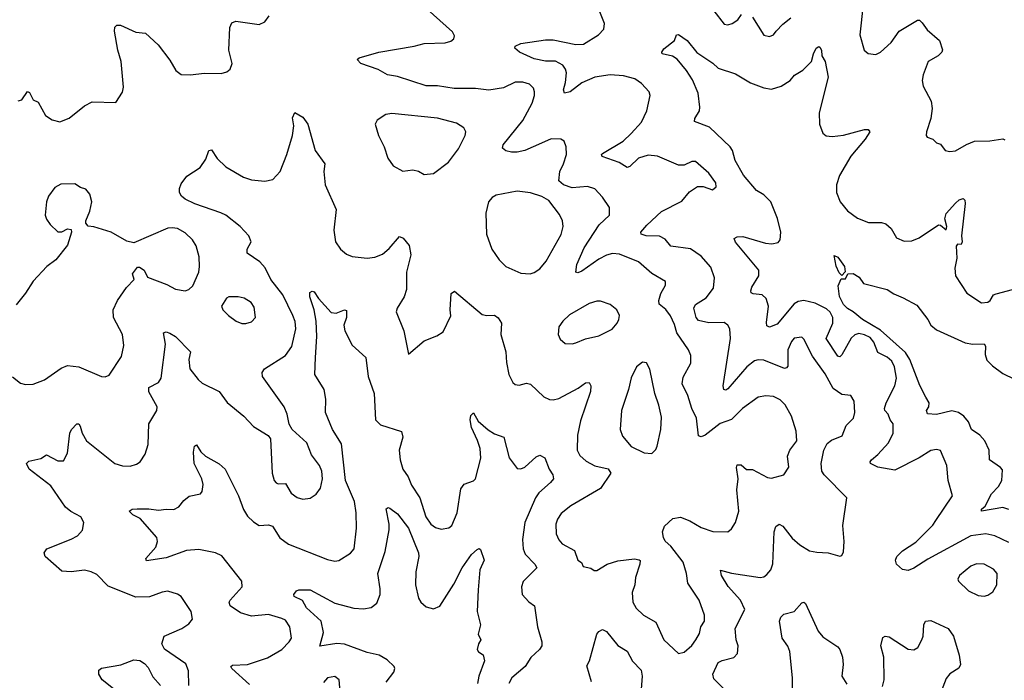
# Model space of a CAD drawing. Extents: x 1771496 to 1971148, y 471553 to 643630.
# Tile 553 of 656: x 1851924 to 1857112, y 635992 to 639475. Entities that reach past the tile are written whole.
import ezdxf

# ---------------------------------------------------------------- set-up
doc = ezdxf.new("R2010")
doc.units = 0

msp = doc.modelspace()

# ---------------------------------------------------------------- linework, layer by layer
at = {"layer": '0CON10XD'}
for points in [[(1855486.7, 636205), (1855505, 636240), (1855512.9, 636275), (1855532.5, 636305), (1855531.4, 636335), (1855504.4, 636415), (1855444.2, 636505), (1855438, 636555), (1855419.2, 636615), (1855355, 636700), (1855325.8, 636725.8), (1855316, 636745), (1855311.4, 636775), (1855321.4, 636805), (1855365, 636845.5), (1855405, 636852.7), (1855455, 636833.3), (1855515, 636797.8), (1855576.6, 636776.6), (1855655, 636775.8), (1855675, 636791.2), (1855695.8, 636825), (1855712.9, 636885), (1855702.8, 636997.2), (1855710, 637055), (1855700.8, 637115), (1855705, 637128.8), (1855725, 637129.2), (1855754.4, 637104.4), (1855785, 637103.1), (1855865, 637062), (1855885, 637058), (1855950, 637075), (1855976.1, 637116.1), (1855969.2, 637175), (1855982.5, 637205), (1856019.2, 637255), (1856016, 637306), (1855990.6, 637385), (1855956.9, 637445), (1855930.7, 637470.7), (1855895, 637488.1), (1855855, 637493.1), (1855814.6, 637485.4), (1855733.1, 637425), (1855675, 637368.2), (1855615, 637346.9), (1855535.7, 637284.3), (1855515, 637276.5), (1855500.6, 637280.6), (1855490, 637375), (1855465.3, 637425.3), (1855444.7, 637494.7), (1855414.6, 637555.4), (1855419.7, 637590.3), (1855460.6, 637665), (1855459.4, 637705), (1855448.5, 637735), (1855386.8, 637825), (1855375, 637869.2), (1855353.4, 637913.4), (1855327.8, 637947.8), (1855292.9, 637975), (1855291.1, 637995), (1855301.4, 638031.4), (1855326.7, 638075), (1855326.2, 638095), (1855255, 638138.1), (1855185, 638199.1), (1855085, 638240), (1855048.1, 638241.9), (1855015, 638233.8), (1854975, 638212.9), (1854885, 638149.1), (1854865, 638140), (1854855, 638143.8), (1854860.3, 638185), (1854897.6, 638272.4), (1854976.6, 638393.4), (1855030.8, 638445), (1855031.4, 638485), (1854995, 638539.2), (1854955, 638583.1), (1854915, 638595.5), (1854835, 638588.9), (1854788.9, 638605), (1854765.4, 638625), (1854769.6, 638675), (1854789.3, 638715), (1854804.4, 638765), (1854802.9, 638805), (1854793.3, 638835), (1854775.7, 638845.7), (1854725, 638846.7), (1854673.8, 638825), (1854585, 638786.4), (1854545, 638777.3), (1854515, 638776.7), (1854485, 638784.4), (1854468.3, 638798.3), (1854470.6, 638815), (1854575.8, 638944.2), (1854623.8, 639035), (1854637.1, 639075), (1854636.5, 639095), (1854630.6, 639115), (1854610, 639135), (1854574.4, 639145.6), (1854535, 639146.9), (1854473.1, 639116.9), (1854395, 639103.2), (1854325, 639112.9), (1854213, 639113), (1854125, 639126.2), (1854065, 639126.7), (1853915, 639176.7), (1853861.2, 639185), (1853813.3, 639213.3), (1853721.2, 639245), (1853702.5, 639265), (1853712.5, 639275), (1853815.7, 639304.3), (1854002.5, 639335), (1854055, 639350), (1854166.2, 639353.8), (1854195, 639361.4), (1854212, 639375), (1854215, 639390), (1854205, 639411.2), (1854070.2, 639530.2)], [(1855105, 639179.1), (1855035, 639185.3), (1854955, 639172.7), (1854885, 639141.8), (1854825, 639094.5), (1854795, 639088), (1854788.9, 639105), (1854800.4, 639145), (1854805.4, 639195), (1854800.5, 639215), (1854785.6, 639235), (1854746.3, 639256.3), (1854695, 639256.1), (1854635, 639269.4), (1854557.5, 639305), (1854532.5, 639325), (1854533.8, 639336.2), (1854565, 639350), (1854695, 639369.1), (1854735, 639368.5), (1854855, 639345.3), (1854895, 639346.9), (1854974.4, 639395), (1855002.2, 639425), (1855005.4, 639455), (1854977.4, 639525)], [(1855582.2, 639522.2), (1855635, 639452.5), (1855655, 639448.1), (1855678.8, 639455), (1855707.5, 639475), (1855727.6, 639502.4)], [(1856369.1, 639555), (1856350, 639395), (1856374.2, 639315), (1856395, 639296.7), (1856435, 639291.2), (1856458.8, 639305), (1856515, 639355.7), (1856558.6, 639415), (1856655, 639473.3), (1856665, 639473.3), (1856679.7, 639459.7), (1856705, 639421.2), (1856770, 639365), (1856786.1, 639316.1), (1856782, 639305), (1856763.8, 639285), (1856710.8, 639255), (1856684.4, 639185), (1856680, 639155), (1856684.2, 639125), (1856726.9, 639045), (1856732.7, 639007.3), (1856725.6, 638954.4), (1856701.2, 638885), (1856700, 638865), (1856706.1, 638856.1), (1856735.9, 638845.9), (1856755, 638826.7), (1856775, 638818.8), (1856800, 638785), (1856825, 638780), (1856855, 638784.2), (1856912, 638818), (1856955, 638834.4), (1857036.4, 638836.4), (1857105, 638847.1), (1857115, 638842.5)], [(1851915, 639047.5), (1851935, 639052.5), (1851965, 639096.2), (1851975, 639091.2), (1851995, 639053.3), (1852020.5, 639040.5), (1852060.5, 638970.5), (1852095, 638946.7), (1852135, 638936.7), (1852185, 638956.2), (1852265, 639021.2), (1852305, 639042), (1852430.7, 639039.3), (1852465, 639093.8), (1852470.2, 639120.2), (1852459.1, 639255), (1852440.9, 639315), (1852422.9, 639415), (1852424.4, 639435.6), (1852435, 639446.7), (1852455, 639446), (1852535, 639410), (1852586.2, 639405), (1852652.7, 639342.7), (1852715, 639262.5), (1852747, 639207), (1852775, 639186.2), (1852824.1, 639184.1), (1852895, 639194), (1852985, 639191.2), (1853015, 639200), (1853032.5, 639215), (1853043.3, 639245), (1853026, 639315), (1853030.8, 639435), (1853041.2, 639458.8), (1853062.3, 639467.7), (1853185, 639450.8), (1853215.7, 639464.3), (1853238, 639495)], [(1855785, 639488.8), (1855845, 639394), (1855875, 639387.5), (1855895, 639396.2), (1855910, 639415), (1855945, 639452.5), (1855986.9, 639485)], [(1857135, 636719.6), (1857062, 636755), (1857015, 636764), (1856935, 636754.6), (1856708.2, 636631.8), (1856635, 636584.4), (1856605, 636571.9), (1856575, 636575.8), (1856544, 636605), (1856538.8, 636625), (1856546.2, 636645), (1856576.2, 636675), (1856645, 636721.1), (1856735, 636810), (1856751.8, 636835), (1856838.9, 636965), (1856816.9, 637045), (1856809.2, 637125), (1856775, 637203.8), (1856755, 637208.6), (1856725, 637204.3), (1856664.2, 637165), (1856535, 637100.5), (1856445, 637115.5), (1856407.5, 637135), (1856404.4, 637145), (1856412.2, 637155), (1856445, 637182.1), (1856501.8, 637245), (1856526.7, 637295), (1856526.5, 637345), (1856510.5, 637365), (1856500.6, 637395), (1856482.1, 637415), (1856481.3, 637425), (1856488.9, 637455), (1856535.6, 637544.4), (1856544.7, 637585), (1856533.6, 637645), (1856518.8, 637675), (1856495, 637696.9), (1856445, 637720.4), (1856423.8, 637775), (1856405, 637799.5), (1856375, 637814.7), (1856345, 637820.3), (1856325, 637813.5), (1856305, 637796.6), (1856255, 637708.9), (1856245, 637698.1), (1856235, 637701.1), (1856173.7, 637793.7), (1856209.3, 637875), (1856208.1, 637905), (1856195, 637932.7), (1856175, 637951.6), (1856115, 637981.1), (1856055, 637994.7), (1856025, 637990.4), (1856005, 637976.7), (1855915, 637870.8), (1855875, 637854.4), (1855861.3, 637861.3), (1855858.3, 637878.3), (1855869.5, 637965), (1855856.7, 638005), (1855836, 638025), (1855789.4, 638029.4), (1855778.8, 638035), (1855775.8, 638045), (1855781.9, 638065), (1855819.1, 638125), (1855817.7, 638155), (1855695, 638302.5), (1855688.3, 638321.7), (1855705, 638330.6), (1855735, 638332.9), (1855853.5, 638296.5), (1855886.2, 638293.8), (1855920, 638300), (1855931.5, 638315), (1855934.7, 638355), (1855917.3, 638427.3), (1855881.8, 638515), (1855845, 638552.5), (1855805.6, 638575), (1855737.7, 638655), (1855693.9, 638733.9), (1855680, 638785), (1855666.9, 638805), (1855559.1, 638909.1), (1855479.3, 638939.3), (1855481.2, 638955), (1855505.6, 638995), (1855508.2, 639015), (1855498.7, 639088.7), (1855469, 639159), (1855437.8, 639207.8), (1855388, 639268), (1855364, 639284), (1855310, 639295), (1855308, 639305), (1855318.3, 639321.7), (1855374.2, 639365.8), (1855384, 639395), (1855395, 639398.1), (1855440.6, 639365), (1855492.6, 639302.6), (1855575.4, 639245.4), (1855605, 639219.4), (1855695, 639190), (1855775, 639142.2), (1855845, 639115.7), (1855885, 639109.2), (1855935.7, 639124.3), (1855983.3, 639155), (1856007, 639183), (1856051.2, 639208.8), (1856096.2, 639255), (1856105.8, 639295), (1856120.6, 639325), (1856135, 639334.2), (1856140.6, 639330.6), (1856149.2, 639315), (1856150, 639285), (1856168.8, 639255), (1856183.1, 639173.1), (1856136.2, 638983.8), (1856138.9, 638925), (1856155, 638876.7), (1856173, 638863), (1856205, 638860), (1856265, 638867.1), (1856375, 638896), (1856395, 638896.7), (1856403.3, 638885), (1856379.4, 638845), (1856304.1, 638755.9), (1856244.1, 638654.1), (1856227.5, 638605), (1856228.6, 638565), (1856247.5, 638515), (1856285, 638468), (1856338.8, 638428.8), (1856395.9, 638405.9), (1856465, 638405.8), (1856488.3, 638398.3), (1856515.8, 638375), (1856544, 638325), (1856585, 638308.6), (1856625, 638309.4), (1856663.8, 638325), (1856765, 638394), (1856775, 638392.5), (1856805, 638367.5), (1856808.5, 638385), (1856799.1, 638425), (1856806.3, 638453.7), (1856855, 638508.6), (1856875, 638526), (1856895, 638533.3), (1856903.9, 638523.9), (1856905.9, 638505.9), (1856887.3, 638335), (1856890.5, 638305), (1856885, 638290.8), (1856865, 638291.2), (1856858, 638282), (1856862.2, 638217.8), (1856850.9, 638165), (1856854.4, 638125), (1856913.7, 638033.7), (1856992.4, 637982.4), (1857025, 637986.9), (1857037.5, 637995), (1857054.6, 638025.4), (1857069.5, 638030.5), (1857235, 638073.8)], [(1855635.6, 635945), (1855580.9, 636000.9), (1855576.2, 636025), (1855605, 636085.7), (1855625, 636097.5), (1855686.8, 636113.2), (1855705.6, 636134.4), (1855709.1, 636175), (1855698.8, 636205), (1855693.3, 636265), (1855745.5, 636365), (1855721.2, 636415), (1855657.1, 636487.1), (1855622.5, 636545), (1855616.4, 636573.6), (1855675, 636557.8), (1855825, 636534.4), (1855845, 636538.6), (1855860.2, 636549.8), (1855881.9, 636575), (1855892.7, 636607.3), (1855899.2, 636775), (1855907.3, 636802.7), (1855925, 636815.6), (1855945, 636805.5), (1855995, 636742.3), (1856035, 636706.5), (1856085, 636674.5), (1856125, 636667.5), (1856184.4, 636664.4), (1856245, 636647.5), (1856255, 636650), (1856265, 636670), (1856268.1, 636725), (1856261.7, 636808.3), (1856282.5, 636955), (1856163.1, 637075), (1856151.3, 637095), (1856147.8, 637135), (1856160.4, 637205), (1856179.3, 637240.7), (1856200.7, 637259.3), (1856258.5, 637281.5), (1856279.4, 637335), (1856317.8, 637375), (1856324.3, 637405), (1856321.2, 637465), (1856303.6, 637493.6), (1856255, 637500), (1856210.4, 637530.4), (1856167.4, 637607.4), (1856100.8, 637700.8), (1856055, 637791.2), (1856045, 637800.8), (1856005, 637795.7), (1855991.1, 637778.9), (1855971.5, 637735), (1855971.2, 637648.8), (1855965, 637639.4), (1855953.3, 637636.7), (1855845, 637679.7), (1855815, 637682.7), (1855795, 637677.3), (1855755, 637644.7), (1855655, 637528.5), (1855645, 637522.5), (1855634.2, 637525), (1855630, 637545), (1855668.8, 637795), (1855665.5, 637845.5), (1855655, 637864), (1855635, 637879.2), (1855555, 637877.3), (1855500, 637890), (1855489.1, 637905), (1855476.5, 637955), (1855485.4, 637974.6), (1855541.2, 638008.8), (1855579.9, 638060.1), (1855584.1, 638114.1), (1855565, 638171.4), (1855515, 638227.9), (1855457.6, 638267.6), (1855355, 638281.9), (1855325, 638317.5), (1855295, 638334.5), (1855225, 638336.4), (1855198.8, 638345), (1855196, 638355), (1855228.3, 638391.7), (1855305, 638463.8), (1855412.2, 638517.8), (1855453, 638567), (1855495, 638596.7), (1855525, 638596.7), (1855575, 638578.8), (1855593.3, 638595), (1855591.2, 638615), (1855555, 638666.2), (1855485, 638728), (1855465, 638728), (1855425, 638708.8), (1855395, 638709.2), (1855285, 638756.2), (1855235, 638760.4), (1855185, 638746.2), (1855138.6, 638701.4), (1855125, 638695.7), (1855081.8, 638721.8), (1854993.3, 638755), (1854988.8, 638765), (1854995, 638770), (1855103.3, 638835), (1855146.2, 638875), (1855200.8, 638935), (1855228.2, 638995), (1855246.2, 639075), (1855240, 639095), (1855199.6, 639139.6), (1855165, 639163.9), (1855105, 639179.1)], [(1852814.4, 635964.4), (1852812.4, 636042.4), (1852799.4, 636079.4), (1852687.1, 636157.1), (1852672, 636185), (1852684.4, 636225.6), (1852778.8, 636265), (1852815, 636290), (1852833.8, 636315), (1852826.9, 636355), (1852775, 636433.8), (1852755, 636446.2), (1852705, 636462), (1852675, 636457.1), (1852608.3, 636431.7), (1852535, 636430.5), (1852389.1, 636489.1), (1852330, 636550), (1852300, 636565), (1852265, 636572.5), (1852195, 636564.5), (1852145, 636568.1), (1852058.8, 636645), (1852052, 636665), (1852066.7, 636685), (1852195, 636735.8), (1852228.8, 636755), (1852255, 636783.3), (1852262, 636825), (1852246, 636855), (1852193, 636883), (1852165.4, 636905.4), (1852087.2, 637017.2), (1851973.3, 637105), (1851958.8, 637135), (1851972.6, 637147.4), (1852035, 637161.1), (1852065, 637180.8), (1852125, 637148.9), (1852155, 637149.2), (1852175, 637190), (1852188.1, 637295), (1852197.5, 637315), (1852225, 637344), (1852235, 637343.8), (1852242.4, 637332.4), (1852253.6, 637295), (1852275, 637254.4), (1852425, 637136), (1852465, 637122.5), (1852505, 637121.4), (1852538.7, 637131.3), (1852558.8, 637145), (1852585.5, 637184.5), (1852600.6, 637235), (1852604.5, 637345), (1852647.1, 637415), (1852648.6, 637435), (1852605, 637513.8), (1852605, 637536), (1852655, 637562.9), (1852670, 637585), (1852691.4, 637765), (1852681.2, 637825), (1852695, 637829.2), (1852715, 637822.9), (1852745, 637805.6), (1852824.2, 637725), (1852815.5, 637684.5), (1852821.1, 637635), (1852865, 637578.1), (1852885, 637558.9), (1852974.6, 637514.6), (1853016.7, 637456.7), (1853105.4, 637385.4), (1853155, 637330), (1853232.5, 637282.5), (1853245.7, 637265.7), (1853254, 637085), (1853263.8, 637045), (1853275, 637033.3), (1853285, 637027.5), (1853325, 637030), (1853355, 636978.8), (1853385.7, 636955.7), (1853415, 636947.5), (1853455, 636952.5), (1853486.6, 636973.4), (1853508.1, 637005), (1853519.4, 637055), (1853515.6, 637095.6), (1853504, 637125), (1853461.7, 637181.7), (1853436, 637245), (1853358.8, 637315), (1853343.1, 637343.1), (1853334, 637395), (1853318, 637435), (1853202.5, 637595), (1853201.5, 637615), (1853213.3, 637635), (1853325, 637704.5), (1853358.2, 637751.8), (1853379.3, 637845), (1853375.4, 637885), (1853363.8, 637915), (1853310.6, 638025), (1853247.5, 638105), (1853217.6, 638167.6), (1853188.7, 638198.7), (1853122.5, 638245), (1853122.9, 638265), (1853142.9, 638305), (1853130.6, 638335), (1853085.6, 638385), (1853009.4, 638445), (1852983.6, 638456.4), (1852846.2, 638505), (1852795, 638529.2), (1852775.5, 638545), (1852765.9, 638565), (1852765.3, 638585), (1852775, 638609.4), (1852805, 638651.2), (1852875, 638696.7), (1852905, 638740), (1852921.2, 638785), (1852935, 638790), (1852963.8, 638743.8), (1853009.8, 638699.8), (1853103.8, 638645), (1853145, 638631.2), (1853215, 638624.5), (1853257.1, 638632.9), (1853295.4, 638674.6), (1853330.6, 638765), (1853361.1, 638865), (1853368.1, 638915), (1853362.1, 638957.9), (1853374, 638986), (1853415, 638962), (1853441.9, 638925), (1853480.6, 638785), (1853532, 638715), (1853526.9, 638675), (1853533.1, 638605), (1853592.2, 638475), (1853578.9, 638365), (1853587.1, 638305), (1853613.8, 638265), (1853645, 638240), (1853675, 638227.5), (1853755, 638218.6), (1853795, 638224.2), (1853835, 638239.2), (1853870.7, 638269.3), (1853925, 638332), (1853945, 638324.2), (1853975.4, 638285.4), (1853984.4, 638235), (1853962.5, 638145), (1853962.7, 638052.7), (1853949.4, 638015), (1853912, 637955), (1853907.5, 637935), (1853947.5, 637835), (1853971.7, 637711.7), (1854055, 637782.5), (1854121.7, 637808.3), (1854155, 637830), (1854195.7, 637914.3), (1854192.9, 637945), (1854197.5, 638032.5), (1854215, 638043.8), (1854361.3, 637921.3), (1854385, 637915.7), (1854425, 637917.5), (1854445, 637903.8), (1854462.5, 637875), (1854459.4, 637815), (1854485.6, 637725), (1854488.3, 637668.3), (1854500.8, 637605), (1854521.9, 637561.9), (1854535, 637551.2), (1854555, 637548), (1854595, 637559.4), (1854615, 637554.4), (1854686.4, 637486.4), (1854715, 637472.5), (1854735, 637470.8), (1854765, 637478.1), (1854866.6, 637533.4), (1854905, 637560.8), (1854925, 637563.3), (1854932.9, 637545), (1854931.8, 637515), (1854879.4, 637360.6), (1854863.5, 637285), (1854861.2, 637205), (1854875, 637178.1), (1854908.1, 637148.1), (1854955, 637122.5), (1855025, 637106.7), (1855039.4, 637085), (1854985, 637003.3), (1854827.6, 636912.4), (1854777.7, 636872.3), (1854757.6, 636842.4), (1854749.5, 636815), (1854751.1, 636765), (1854763.8, 636733.8), (1854782.8, 636712.8), (1854847.2, 636677.2), (1854865, 636626.7), (1854883.9, 636613.9), (1854892.9, 636592.9), (1854933.8, 636583.8), (1854951.7, 636571.7), (1854965, 636571.2), (1855020, 636605), (1855075, 636622.9), (1855162.5, 636632.5), (1855188.3, 636628.3), (1855193.3, 636623.3), (1855192, 636605), (1855168.9, 636535), (1855164.5, 636495), (1855151.5, 636455), (1855154.4, 636405), (1855172.8, 636372.8), (1855210.8, 636335), (1855275, 636298.6), (1855317.5, 636205), (1855394.4, 636134.4), (1855425, 636141.2), (1855465, 636176), (1855486.7, 636205)], [(1854055, 638660), (1854105, 638663.8), (1854183.3, 638725), (1854235.7, 638795), (1854270.8, 638865), (1854273.8, 638885), (1854263.3, 638905), (1854225, 638929.2), (1854125, 638956.7), (1853885, 638980), (1853852.5, 638975), (1853807.5, 638945), (1853797.5, 638925), (1853814, 638865), (1853844, 638805), (1853863.8, 638745), (1853892.5, 638705), (1853943, 638677), (1853995, 638683.3), (1854025, 638676.7), (1854055, 638660)], [(1851955, 637551.2), (1851995, 637553.8), (1852055, 637576), (1852142.1, 637637.9), (1852175, 637651.5), (1852235.3, 637645.3), (1852355, 637594), (1852375, 637592), (1852395, 637601.2), (1852459.8, 637700.2), (1852472.1, 637757.9), (1852465.6, 637815), (1852418.9, 637905), (1852415.5, 637945), (1852440, 637995), (1852486.3, 638063.7), (1852526.2, 638105), (1852518.8, 638135), (1852545, 638170), (1852555, 638170), (1852578.8, 638155), (1852597.7, 638117.7), (1852698.7, 638078.7), (1852745, 638054), (1852795, 638046.2), (1852815, 638053.3), (1852836.9, 638073.1), (1852868, 638145), (1852872, 638175), (1852869.2, 638225), (1852853.9, 638283.9), (1852833.8, 638315), (1852795, 638352.5), (1852755, 638374.2), (1852727.7, 638377.7), (1852704.2, 638375.8), (1852525, 638298.8), (1852488.3, 638308.3), (1852405, 638355.6), (1852315, 638383.8), (1852285, 638387.5), (1852273, 638403), (1852272.5, 638415), (1852294.1, 638465.9), (1852303.8, 638515), (1852293.8, 638555), (1852272.1, 638582.1), (1852245, 638590.6), (1852215, 638610), (1852141.2, 638608.8), (1852108.8, 638591.2), (1852075.8, 638545), (1852064.5, 638515), (1852058.6, 638445), (1852065, 638423.3), (1852084, 638395), (1852125, 638356.7), (1852145, 638356.7), (1852175, 638373.3), (1852195, 638370), (1852196.7, 638355), (1852175, 638287.5), (1852115, 638210), (1852067.5, 638175), (1851995, 638096.2), (1851955, 638033.3), (1851905, 637972.5)], [(1854614.1, 638135.9), (1854635, 638142), (1854665, 638162), (1854698.3, 638201.7), (1854777.3, 638342.7), (1854788.2, 638385), (1854783.3, 638415), (1854768.5, 638448.5), (1854711.7, 638521.7), (1854675, 638542.9), (1854615, 638562.2), (1854545, 638570.5), (1854435, 638550), (1854412.7, 638537.3), (1854394.1, 638515.9), (1854380.8, 638455), (1854384.2, 638345), (1854412, 638265), (1854449.7, 638209.7), (1854485, 638173.8), (1854565, 638139.2), (1854614.1, 638135.9)], [(1856255, 638127.5), (1856241.4, 638141.4), (1856225.7, 638175.7), (1856215, 638232.5), (1856235, 638224), (1856270.6, 638175), (1856273.9, 638146.1), (1856255, 638127.5)], [(1857135, 636893.1), (1857105, 636902.7), (1856992.5, 636885), (1856991.2, 636895), (1857010.3, 636909.7), (1857044.6, 636975), (1857080.9, 637015), (1857098.9, 637045), (1857101.7, 637101.7), (1857092.5, 637115), (1857034.5, 637154.5), (1857031.5, 637205), (1857010, 637255), (1856982.2, 637285), (1856940, 637315), (1856923.8, 637355), (1856899.1, 637385), (1856870, 637405), (1856835, 637414), (1856755, 637394.3), (1856708, 637398), (1856701.9, 637415), (1856714.3, 637435), (1856716.9, 637455), (1856699.1, 637485), (1856667.5, 637547.5), (1856614.5, 637684.5), (1856591.3, 637721.3), (1856459.1, 637839.1), (1856364.5, 637895), (1856315, 637936), (1856285, 637951.9), (1856265, 637974.2), (1856243.6, 638016.4), (1856237, 638073), (1856251.7, 638108.3), (1856275, 638110), (1856286.7, 638135), (1856315, 638137.5), (1856347.1, 638117.1), (1856370, 638085), (1856495, 638053.3), (1856529.3, 638029.3), (1856579.5, 638009.5), (1856650.5, 637970.5), (1856708.6, 637895), (1856724, 637865), (1856755, 637840), (1856905, 637771.1), (1856945.7, 637764.3), (1857006.6, 637766.6), (1857012.5, 637755), (1857010.5, 637710.5), (1857020.6, 637680.6), (1857049.8, 637649.8), (1857105, 637610), (1857165, 637579.5)], [(1853135, 635970), (1853040.8, 636055), (1853036.2, 636065), (1853045, 636072), (1853125, 636076.4), (1853229.1, 636110.9), (1853305.4, 636154.6), (1853344.3, 636195), (1853355.6, 636215), (1853346.7, 636275), (1853325, 636308.9), (1853305, 636318.1), (1853235, 636338.5), (1853145, 636330), (1853087.7, 636347.7), (1853032.9, 636385), (1853026.9, 636405), (1853033.1, 636415), (1853096.7, 636485), (1853093.6, 636515), (1852988.8, 636648.8), (1852955, 636665.2), (1852867.4, 636682.6), (1852803.5, 636676.5), (1852695, 636638.5), (1852592.6, 636622.6), (1852589.2, 636635), (1852640.5, 636695), (1852650, 636725), (1852645.7, 636745), (1852558.8, 636845), (1852520, 636865), (1852500, 636885), (1852515.9, 636894.1), (1852543.5, 636896.5), (1852605, 636896.8), (1852655, 636889.6), (1852695, 636895.6), (1852736.8, 636893.2), (1852762.7, 636907.3), (1852789.1, 636940.9), (1852817.3, 636962.7), (1852876.2, 636975), (1852885, 636987.5), (1852890, 637025), (1852883.5, 637055), (1852842.5, 637135), (1852840, 637195), (1852845, 637226.7), (1852855, 637233.3), (1852877.7, 637197.7), (1852903.3, 637175), (1852974.3, 637134.3), (1853005.6, 637105.6), (1853076.5, 636965), (1853103, 636893), (1853125, 636858.1), (1853155, 636827.8), (1853185, 636809.4), (1853235, 636812.2), (1853255, 636805.6), (1853295, 636742.9), (1853339.5, 636709.5), (1853545, 636630), (1853585, 636621.4), (1853605, 636624.2), (1853666.8, 636663.2), (1853686, 636685), (1853698.5, 636795), (1853697.1, 636875), (1853688.7, 636935), (1853640, 637045), (1853619.9, 637239.9), (1853572.7, 637315), (1853535.6, 637405), (1853536.9, 637475), (1853528.2, 637525), (1853479.4, 637605), (1853483.2, 637695), (1853489.1, 637805), (1853486.2, 637886.2), (1853476.2, 637945), (1853452.5, 638015), (1853452.5, 638037.5), (1853465, 638043.8), (1853475, 638041.2), (1853497.8, 638005), (1853565, 637932.1), (1853592.2, 637927.8), (1853635, 637945.7), (1853645, 637942.5), (1853645.3, 637905), (1853632.5, 637865), (1853636.2, 637835), (1853675, 637758.6), (1853747.5, 637695), (1853760.4, 637595), (1853790.8, 637505), (1853799.1, 637365), (1853825, 637338.5), (1853936, 637305), (1853942.2, 637275), (1853923.5, 637205), (1853927.8, 637155), (1853942.2, 637105), (1853970.5, 637065), (1853988.3, 637021.7), (1854031.5, 636955), (1854064, 636854), (1854090.8, 636815), (1854115, 636798.6), (1854145, 636788.6), (1854185, 636795.8), (1854201.3, 636808.7), (1854228.5, 636875), (1854248, 637002), (1854265, 637025.8), (1854315, 637044.3), (1854325.3, 637054.7), (1854353.7, 637163.7), (1854349.7, 637215), (1854336.9, 637256.9), (1854304.5, 637325), (1854298, 637365), (1854300.9, 637389.1), (1854315, 637403.3), (1854339.4, 637359.4), (1854392.2, 637312.2), (1854425, 637292.5), (1854474.4, 637274.4), (1854503.6, 637165), (1854545, 637110), (1854565, 637107.5), (1854585, 637116.5), (1854645, 637171.4), (1854665, 637179.2), (1854690.8, 637165), (1854713.1, 637105), (1854732.5, 637075), (1854735.8, 637055), (1854721.4, 637035), (1854658.7, 636981.3), (1854641.2, 636955), (1854585.3, 636825), (1854573.2, 636735), (1854577.1, 636685), (1854587.3, 636657.3), (1854638.1, 636605), (1854648.6, 636585), (1854577, 636513), (1854568.1, 636485), (1854570.8, 636445), (1854606.5, 636406.5), (1854636.7, 636385), (1854651.4, 636275), (1854674.3, 636195), (1854674.3, 636175), (1854662.5, 636155), (1854616.7, 636113.3), (1854588.1, 636065), (1854517.8, 636005), (1854501.2, 635975)], [(1853115, 637873.8), (1853145, 637883.3), (1853166, 637905), (1853159.7, 637959.7), (1853143.8, 637985), (1853107.3, 638007.3), (1853075, 638013.8), (1853026.4, 638013.6), (1853012.7, 638007.3), (1852986.7, 637965), (1852993.3, 637945), (1853023.3, 637915), (1853065, 637886.2), (1853095, 637873.8), (1853115, 637873.8)], [(1854835, 637766), (1854855, 637771.9), (1854905, 637792.2), (1854975, 637807.8), (1855045, 637844.2), (1855071.2, 637875), (1855080, 637895), (1855083.8, 637915), (1855070, 637945), (1855035, 637974), (1854985, 637991.2), (1854965, 637992), (1854925, 637978.6), (1854820.7, 637919.3), (1854785, 637886.2), (1854765, 637856.7), (1854760.8, 637815), (1854771.2, 637791.2), (1854798.3, 637768.3), (1854835, 637766)], [(1855255, 637188.8), (1855275, 637208.8), (1855283.1, 637226.9), (1855302.2, 637315), (1855305, 637380), (1855292.4, 637442.4), (1855270, 637505), (1855245, 637632.5), (1855225.9, 637665.9), (1855205, 637670), (1855174.4, 637645.6), (1855145, 637587.5), (1855131.9, 637525), (1855094.4, 637415), (1855087.5, 637315), (1855100.3, 637280.3), (1855145, 637225.7), (1855215, 637191.4), (1855255, 637188.8)], [(1851885, 637592.5), (1851928.3, 637558.3), (1851955, 637551.2)], [(1853855, 635982), (1853895.6, 636035), (1853900.6, 636055), (1853896.9, 636065), (1853859.6, 636099.6), (1853818.1, 636125), (1853755, 636138.8), (1853635, 636182.7), (1853595, 636186.2), (1853505, 636172.5), (1853525.4, 636245), (1853511.5, 636305), (1853435, 636374.4), (1853413.2, 636413.2), (1853370, 636435), (1853367.5, 636445), (1853382.5, 636465), (1853395, 636470), (1853455, 636470), (1853585, 636398.5), (1853685, 636373.2), (1853735, 636370), (1853775, 636376.5), (1853805, 636399.2), (1853822.9, 636445), (1853823.9, 636475), (1853810.2, 636555), (1853849.2, 636670.8), (1853870, 636785), (1853870, 636815), (1853854, 636896), (1853865, 636903.3), (1853875, 636900), (1853915, 636870), (1853971.7, 636795), (1854025.4, 636665), (1854027.5, 636645), (1854011.1, 636565), (1854008.9, 636495), (1854025.3, 636425.3), (1854037.3, 636405), (1854065, 636380), (1854105, 636369.3), (1854137, 636383), (1854211.2, 636498.8), (1854255, 636585.6), (1854305, 636655.8), (1854335, 636681.2), (1854345, 636686.7), (1854351.7, 636681.7), (1854371.5, 636625), (1854349.2, 636575), (1854340.3, 636469.7), (1854333.5, 636355), (1854352, 636285), (1854339.4, 636235), (1854354, 636205), (1854341.4, 636185), (1854334.3, 636154.3), (1854342.1, 636142.1), (1854366.4, 636126.4), (1854372.3, 636095), (1854342.3, 636015), (1854336.3, 635976.3)], [(1857005, 636436), (1857025, 636442), (1857050.9, 636459.1), (1857072.5, 636495), (1857074, 636555), (1857055, 636578), (1857005, 636604.2), (1856965, 636607.1), (1856935, 636594.2), (1856876.2, 636545), (1856866.7, 636525), (1856870, 636515), (1856923.4, 636463.4), (1856975, 636439.2), (1857005, 636436)], [(1855996.7, 635873.3), (1855996, 636005), (1855981.9, 636145), (1855971.7, 636171.7), (1855940.9, 636215), (1855928, 636305), (1855933.8, 636325), (1855949.7, 636340.3), (1856004.4, 636355.6), (1856045, 636401.2), (1856055, 636403.8), (1856065, 636398), (1856131.1, 636251.1), (1856155, 636221.9), (1856235, 636169.2), (1856245.7, 636155), (1856258.6, 636115), (1856262.9, 636075), (1856255.8, 636015), (1856282, 635972)], [(1856469.7, 635960.3), (1856478.9, 635995), (1856477.7, 636115), (1856460.5, 636175), (1856471.8, 636218.2), (1856485, 636224.3), (1856505, 636221.1), (1856605, 636156.9), (1856635, 636152.5), (1856655.8, 636165), (1856677.8, 636205), (1856684.4, 636225), (1856688, 636285), (1856696.7, 636305), (1856725, 636307.8), (1856815.9, 636265.9), (1856844.4, 636225), (1856873.3, 636125), (1856880.8, 636075), (1856873.2, 636056.8), (1856825, 636025.7), (1856805, 636002), (1856765, 635896.2)], [(1854937.5, 635985), (1854911.7, 636068.3), (1854925.4, 636095), (1854964.7, 636235.3), (1854975, 636250), (1854995, 636260.8), (1855015, 636250), (1855075, 636175.7), (1855125, 636146), (1855152.7, 636092.7), (1855199.1, 636045), (1855203.8, 636015), (1855198.5, 635945)], [(1852435, 635934.2), (1852358.8, 635995), (1852340, 636025), (1852340, 636045), (1852355, 636056.2), (1852456.6, 636073.4), (1852525, 636100), (1852557.3, 636097.3), (1852581.7, 636081.7), (1852600.5, 636060.5), (1852625, 636010), (1852666, 635965)], [(1853615.8, 635895), (1853608, 635995), (1853585, 636012), (1853545, 636005.7), (1853525, 635980)]]:
    msp.add_lwpolyline(points, dxfattribs=at)

doc.saveas('drawing.dxf')
